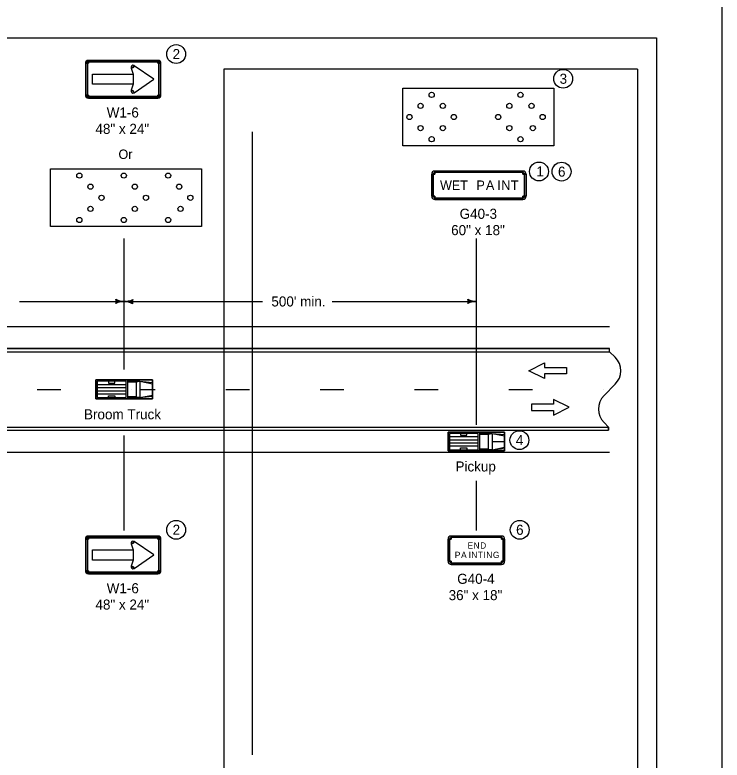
# Model space of a CAD drawing. Extents: x -1403959 to 81668, y -1400582 to 11018.
# Drawn here: x 30420 to 31545, y 4526 to 5712 of the extents above; entities that cross this region are included whole.
import ezdxf

# ---------------------------------------------------------------- set-up
doc = ezdxf.new("R2010")
doc.units = 0
for name, color, linetype in [('North Arrow', 7, 'Continuous'), ('tdBridge', 7, 'Continuous'), ('tdCiAdjCityStreetTxt', 7, 'Continuous'), ('tdCiIntRampCL', 7, 'Continuous'), ('tdCiPriRamp', 7, 'Continuous'), ('tdCiPriRampCL', 7, 'Continuous'), ('tdCiStrucDataSec', 7, 'Continuous'), ('tdCoCorpPopTxt', 7, 'Continuous')]:
    doc.layers.add(name, color=color, linetype=linetype)

msp = doc.modelspace()

# ---------------------------------------------------------------- linework, layer by layer
at = {"layer": 'North Arrow'}
for centre in [(30676.9, 5649.5), (31292.5, 5610.2), (31254, 5462.7), (31289.9, 5462.4), (31222.8, 5035.1), (30676.9, 4892.4), (31223.3, 4892.4)]:
    msp.add_circle(centre, 15, dxfattribs=at)
at = {"layer": 'tdBridge'}
for p, q in [((31366.3, 5180.8), (28805.7, 5180.8)), ((31366.3, 5175.8), (31366.3, 5180.8)), ((31375.3, 5166.9), (31366.3, 5175.8)), ((30639.4, 5130.8), (30549.4, 5130.8)), ((30549.4, 5130.8), (30549.4, 5100.8)), ((30639.4, 5100.8), (30639.4, 5130.8)), ((31357.4, 5106), (31375.3, 5123.9)), ((30549.4, 5100.8), (30639.4, 5100.8)), ((31364.6, 5055.8), (31357.4, 5063)), ((31364.6, 5050.8), (31364.6, 5055.8)), ((28805.7, 5050.8), (31364.6, 5050.8)), ((31199.3, 5047.8), (31109.4, 5047.8)), ((31109.4, 5047.8), (31109.4, 5017.8)), ((31199.3, 5017.8), (31199.3, 5047.8)), ((31109.4, 5017.8), (31199.3, 5017.8))]:
    msp.add_line(p, q, dxfattribs=at)
for centre, major_axis in [((31353.7, 5145.4), (0, -30.4)), ((31379, 5084.5), (0, 30.4))]:
    msp.add_ellipse(centre, major_axis=major_axis, ratio=0.999982, start_param=0.785398, end_param=2.356194, dxfattribs=at)
at = {"layer": 'tdCiAdjCityStreetTxt'}
for p, q in [((31083.4, 5458.3), (31088.4, 5458.3)), ((31083.4, 5458.3), (31085.9, 5458.3)), ((31088.4, 5458.3), (31088.4, 5463.3)), ((31088.4, 5460.8), (31088.4, 5463.3)), ((31228.4, 5463.3), (31228.4, 5458.3)), ((31228.4, 5463.3), (31228.4, 5460.8)), ((31228.4, 5458.3), (31233.4, 5458.3)), ((31230.9, 5458.3), (31233.4, 5458.3)), ((31088.4, 5423.3), (31083.4, 5423.3)), ((31085.9, 5423.3), (31083.4, 5423.3)), ((31088.4, 5418.3), (31088.4, 5423.3)), ((31088.4, 5418.3), (31088.4, 5420.8)), ((31233.4, 5423.3), (31228.4, 5423.3)), ((31228.4, 5423.3), (31228.4, 5418.3)), ((31228.4, 5420.8), (31228.4, 5418.3)), ((31233.4, 5423.3), (31230.9, 5423.3)), ((30594.4, 5151), (30594.4, 5355.8)), ((31154.4, 5151), (31154.4, 5355.8)), ((30594.4, 5147.5), (30594.4, 5269.1)), ((31154.4, 5059.5), (31154.4, 5269.1)), ((30427.8, 5255.8), (30622.4, 5255.8)), ((30594.4, 5255.8), (30581.5, 5256)), ((30594.4, 5255.8), (30587.9, 5255.9)), ((30594.4, 5255.8), (30600.8, 5255.7)), ((30594.4, 5255.8), (30607.2, 5255.6)), ((30622.4, 5255.8), (30814.2, 5255.8)), ((30925.2, 5255.8), (31154.4, 5255.8)), ((31154.4, 5255.8), (31141.5, 5256)), ((31154.4, 5255.8), (31147.9, 5255.9)), ((28805.7, 5215.8), (31366.3, 5215.8)), ((28805.7, 5180.8), (31366.3, 5180.8)), ((28805.7, 5175.8), (31366.3, 5175.8)), ((31366.3, 5175.8), (31366.3, 5180.8)), ((31375.3, 5166.9), (31366.3, 5175.8)), ((31262.9, 5150.5), (31297.9, 5150.5)), ((31262.9, 5140.5), (31262.9, 5133)), ((30549.4, 5130.8), (30639.4, 5130.8)), ((30549.4, 5100.8), (30549.4, 5130.8)), ((30551.4, 5123.8), (30597.4, 5123.8)), ((30569.4, 5128.8), (30569.4, 5125.8)), ((30569.4, 5125.8), (30579.4, 5125.8)), ((30579.4, 5125.8), (30579.4, 5128.8)), ((30599.4, 5130.8), (30599.4, 5100.8)), ((30619.4, 5128.8), (30599.4, 5128.8)), ((30599.4, 5127.8), (30613.4, 5127.8)), ((30613.4, 5127.8), (30619.4, 5128.8)), ((30613.4, 5127.8), (30613.4, 5103.8)), ((30619.4, 5128.8), (30619.4, 5102.8)), ((30619.4, 5128.8), (30639.4, 5124.8)), ((30619.4, 5128.8), (30639.4, 5126.8)), ((30639.4, 5130.8), (30639.4, 5100.8)), ((31357.4, 5106), (31375.3, 5123.9)), ((30456, 5115.8), (30456, 5115.8)), ((30456, 5115.8), (30493.5, 5115.8)), ((30551.4, 5118.8), (30597.4, 5118.8)), ((30551.4, 5113.8), (30597.4, 5113.8)), ((30606, 5115.8), (30606, 5115.8)), ((30620.4, 5115.8), (30637.4, 5115.8)), ((30622.8, 5115.8), (30643.5, 5115.8)), ((30756, 5115.8), (30756, 5115.8)), ((30756, 5115.8), (30793.5, 5115.8)), ((30906, 5115.8), (30906, 5115.8)), ((30906, 5115.8), (30943.5, 5115.8)), ((31056, 5115.8), (31056, 5115.8)), ((31056, 5115.8), (31093.5, 5115.8)), ((31206, 5115.8), (31243.5, 5115.8)), ((31206, 5115.8), (31206, 5115.8)), ((31356, 5115.8), (31356, 5115.8)), ((30639.4, 5100.8), (30549.4, 5100.8)), ((30551.4, 5108.8), (30597.4, 5108.8)), ((30569.4, 5102.8), (30569.4, 5105.8)), ((30569.4, 5105.8), (30579.4, 5105.8)), ((30579.4, 5105.8), (30579.4, 5102.8)), ((30613.4, 5103.8), (30599.4, 5103.8)), ((30618.4, 5102.8), (30599.4, 5102.8)), ((30613.4, 5103.8), (30619.4, 5102.8)), ((30619.4, 5102.8), (30639.4, 5106.8)), ((30619.4, 5102.8), (30639.4, 5104.8)), ((31277.1, 5092.3), (31242.1, 5092.3)), ((31277.1, 5082.3), (31277.1, 5074.8)), ((28805.2, 5055.8), (31364.6, 5055.8)), ((31364.6, 5055.8), (31357.4, 5063)), ((31364.6, 5055.8), (31364.6, 5050.8)), ((28805.7, 5050.8), (31364.6, 5050.8)), ((30594.4, 4891.1), (30594.4, 5042.6)), ((31109.4, 5047.8), (31199.3, 5047.8)), ((31109.4, 5017.8), (31109.4, 5047.8)), ((31111.4, 5040.8), (31157.4, 5040.8)), ((31129.4, 5045.8), (31129.4, 5042.8)), ((31129.4, 5042.8), (31139.4, 5042.8)), ((31139.4, 5042.8), (31139.4, 5045.8)), ((31159.4, 5047.8), (31159.4, 5017.8)), ((31179.4, 5045.8), (31159.4, 5045.8)), ((31159.4, 5044.8), (31173.4, 5044.8)), ((31173.4, 5044.8), (31179.4, 5045.8)), ((31173.4, 5044.8), (31173.4, 5020.8)), ((31179.4, 5045.8), (31179.4, 5019.8)), ((31179.4, 5045.8), (31199.3, 5041.8)), ((31179.4, 5045.8), (31199.3, 5043.8)), ((31199.3, 5047.8), (31199.3, 5017.8)), ((31111.4, 5035.8), (31157.4, 5035.8)), ((31111.4, 5030.8), (31157.4, 5030.8)), ((31180.4, 5032.8), (31197.3, 5032.8)), ((31199.3, 5017.8), (31109.4, 5017.8)), ((31111.4, 5025.8), (31157.4, 5025.8)), ((31129.4, 5019.8), (31129.4, 5022.8)), ((31129.4, 5022.8), (31139.4, 5022.8)), ((31139.4, 5022.8), (31139.4, 5019.8)), ((31173.4, 5020.8), (31159.4, 5020.8)), ((31178.4, 5019.8), (31159.4, 5019.8)), ((31173.4, 5020.8), (31179.4, 5019.8)), ((31179.4, 5019.8), (31199.3, 5023.8)), ((31179.4, 5019.8), (31199.3, 5021.8)), ((28805.2, 5015.8), (31366.3, 5015.8)), ((31154.4, 4891.1), (31154.4, 4970.2))]:
    msp.add_line(p, q, dxfattribs=at)
for points in [[(31088.4, 5418.3), (31228.4, 5418.3), (31228.4, 5423.3), (31233.4, 5423.3), (31233.4, 5458.3), (31228.4, 5458.3), (31228.4, 5463.3), (31088.4, 5463.3), (31088.4, 5458.3), (31083.4, 5458.3), (31083.4, 5423.3), (31088.4, 5423.3), (31088.4, 5418.3)], [(31085.9, 5458.3), (31085.9, 5423.3), (31083.4, 5423.3), (31083.4, 5458.3), (31085.9, 5458.3)], [(31228.4, 5460.8), (31088.4, 5460.8), (31088.4, 5463.3), (31228.4, 5463.3), (31228.4, 5460.8)], [(31230.9, 5423.3), (31230.9, 5458.3), (31233.4, 5458.3), (31233.4, 5423.3), (31230.9, 5423.3)], [(31088.4, 5420.8), (31228.4, 5420.8), (31228.4, 5418.3), (31088.4, 5418.3), (31088.4, 5420.8)], [(30551.4, 5128.8), (30551.4, 5102.8), (30597.4, 5102.8), (30597.4, 5128.8)], [(31111.4, 5045.8), (31111.4, 5019.8), (31157.4, 5019.8), (31157.4, 5045.8)]]:
    msp.add_lwpolyline(points, close=True, dxfattribs=at)
for points in [[(30581.8, 5258.4), (30582.3, 5256), (30581.7, 5253.6), (30584.6, 5254.9), (30589.2, 5255.9), (30584.3, 5257.1), (30582.2, 5258.1), (30582.7, 5256), (30582.5, 5254.5), (30584.4, 5255.3), (30586.9, 5255.9), (30584.3, 5256.8), (30582.9, 5257.3), (30583.1, 5255.2), (30585, 5256), (30583.5, 5256.4), (30583.5, 5255.7), (30584.2, 5256)], [(30606.9, 5253.2), (30606.4, 5255.6), (30607, 5258), (30604.1, 5256.7), (30599.5, 5255.7), (30604.4, 5254.5), (30606.5, 5253.5), (30606, 5255.6), (30606.2, 5257.2), (30604.3, 5256.3), (30601.8, 5255.7), (30604.4, 5254.9), (30605.8, 5254.4), (30605.6, 5256.4), (30603.7, 5255.7), (30605.2, 5255.2), (30605.2, 5255.9), (30604.5, 5255.7)], [(31141.8, 5258.4), (31142.3, 5256), (31141.7, 5253.6), (31144.6, 5254.9), (31149.2, 5255.9), (31144.3, 5257.1), (31142.2, 5258.1), (31142.7, 5256), (31142.5, 5254.5), (31144.4, 5255.3), (31146.9, 5255.9), (31144.3, 5256.8), (31142.9, 5257.3), (31143.1, 5255.2), (31145, 5256), (31143.5, 5256.4), (31143.5, 5255.7), (31144.2, 5256)], [(31262.9, 5133), (31237.9, 5145.5), (31262.9, 5158), (31262.9, 5150.5)], [(31297.9, 5150.5), (31297.9, 5140.5), (31262.9, 5140.5)], [(31242.1, 5092.3), (31242.1, 5082.3), (31277.1, 5082.3), (31277.1, 5074.8), (31302.1, 5087.3), (31277.1, 5099.8), (31277.1, 5092.3), (31242.1, 5092.3)], [(31277.1, 5074.8), (31302.1, 5087.3), (31277.1, 5099.8), (31277.1, 5092.3)], [(31242.1, 5092.3), (31242.1, 5082.3), (31277.1, 5082.3)]]:
    msp.add_lwpolyline(points, dxfattribs=at)
for centre, radius, start, end in [((31088.4, 5458.3), 5, 90.0002, 179.9998), ((31088.4, 5458.3), 5, 90.0002, 179.9998), ((31088.4, 5458.3), 2.5, 90.0002, 179.9998), ((31228.4, 5458.3), 5, 0, 90.0002), ((31228.4, 5458.3), 5, 0, 90.0002), ((31228.4, 5458.3), 2.5, 0, 90.0002), ((31088.4, 5423.3), 5, 179.9998, 270.0001), ((31088.4, 5423.3), 5, 179.9998, 270.0001), ((31088.4, 5423.3), 2.5, 179.9998, 270.0001), ((31228.4, 5423.3), 5, 270.0001, 0.0003), ((31228.4, 5423.3), 5, 270.0001, 0.0003), ((31228.4, 5423.3), 2.5, 270.0001, 0.0003)]:
    msp.add_arc(centre, radius, start, end, dxfattribs=at)
for centre, major_axis, ratio, start_param, end_param in [((30570.6, 5256.2), (0, -10.9), 0.999938, 1.243838, 1.862848), ((30593.9, 5227.5), (0, 28.3), 0.999938, 6.265732, 6.755689), ((30594.9, 5284.1), (0, -28.3), 0.999938, 5.775775, 6.265732), ((30594.9, 5284.1), (0, -28.3), 0.999938, 6.265732, 6.755689), ((30593.9, 5227.5), (0, 28.3), 0.999938, 5.775775, 6.265732), ((30618.1, 5255.4), (0, 10.9), 0.999938, 1.243838, 1.862848), ((31130.6, 5256.2), (0, -10.9), 0.999938, 1.243838, 1.862848), ((31153.9, 5227.5), (0, 28.3), 0.999938, 6.265732, 6.755689), ((31154.8, 5284.1), (0, -28.3), 0.999938, 5.775775, 6.265732), ((31353.7, 5145.4), (0, -30.4), 0.999982, 0.785398, 2.356194), ((31379, 5084.5), (0, 30.4), 0.999982, 0.785398, 2.356194)]:
    msp.add_ellipse(centre, major_axis=major_axis, ratio=ratio, start_param=start_param, end_param=end_param, dxfattribs=at)
at = {"layer": 'tdCiIntRampCL'}
msp.add_lwpolyline([(28201.2, 3561.1), (31545.2, 3561.1), (31545.2, 6145.1), (28201.2, 6145.1)], close=True, dxfattribs=at)
at = {"layer": 'tdCiPriRamp'}
msp.add_lwpolyline([(28305.7, 5675.6), (31440.7, 5675.6), (31440.7, 3665.6), (28305.7, 3665.6)], close=True, dxfattribs=at)
at = {"layer": 'tdCiPriRampCL'}
for p, q in [((30752.7, 5625.6), (30752.7, 4155.6)), ((31410.7, 5625.6), (30752.7, 5625.6)), ((31410.7, 5625.6), (31410.7, 4155.6)), ((30797.7, 5525.6), (30797.7, 4534.1))]:
    msp.add_line(p, q, dxfattribs=at)
at = {"layer": 'tdCiStrucDataSec'}
for p, q in [((30532.7, 5634.8), (30537.3, 5634.8)), ((30533.9, 5634.8), (30535.8, 5634.8)), ((30537.3, 5634.8), (30537.3, 5639.5)), ((30537.3, 5636.4), (30537.3, 5638.3)), ((30648, 5639.5), (30648, 5634.8)), ((30648, 5638.3), (30648, 5636.4)), ((30648, 5634.8), (30652.7, 5634.8)), ((30649.5, 5634.8), (30651.4, 5634.8)), ((30605.3, 5627.2), (30608.4, 5628.3)), ((30608.4, 5628.3), (30610.2, 5631)), ((30608.4, 5590.8), (30605.3, 5591.8)), ((30610.2, 5588), (30608.4, 5590.8)), ((30537.3, 5584.2), (30532.7, 5584.2)), ((30535.8, 5584.2), (30533.9, 5584.2)), ((30537.3, 5579.5), (30537.3, 5584.2)), ((30537.3, 5580.8), (30537.3, 5582.6)), ((30652.7, 5584.2), (30648, 5584.2)), ((30648, 5584.2), (30648, 5579.5)), ((30648, 5582.6), (30648, 5580.8)), ((30651.4, 5584.2), (30649.5, 5584.2)), ((30532.6, 4877.7), (30537.3, 4877.7)), ((30533.9, 4877.7), (30535.8, 4877.7)), ((30537.3, 4877.7), (30537.3, 4882.4)), ((30537.3, 4879.3), (30537.3, 4881.2)), ((30648, 4882.4), (30648, 4877.7)), ((30648, 4881.2), (30648, 4879.3)), ((30648, 4877.7), (30652.6, 4877.7)), ((30649.5, 4877.7), (30651.4, 4877.7)), ((30605.3, 4870.1), (30608.4, 4871.2)), ((30608.4, 4871.2), (30610.2, 4873.9)), ((30537.3, 4827.1), (30532.6, 4827.1)), ((30535.8, 4827.1), (30533.9, 4827.1)), ((30537.3, 4822.4), (30537.3, 4827.1)), ((30608.4, 4833.7), (30605.3, 4834.7)), ((30610.2, 4830.9), (30608.4, 4833.7)), ((30652.6, 4827.1), (30648, 4827.1)), ((30648, 4827.1), (30648, 4822.4)), ((30651.4, 4827.1), (30649.5, 4827.1)), ((30537.3, 4823.7), (30537.3, 4825.5)), ((30648, 4825.5), (30648, 4823.7))]:
    msp.add_line(p, q, dxfattribs=at)
for points in [[(30537.3, 5579.5), (30648, 5579.5), (30648, 5584.2), (30652.7, 5584.2), (30652.7, 5634.8), (30648, 5634.8), (30648, 5639.5), (30537.3, 5639.5), (30537.3, 5634.8), (30532.7, 5634.8), (30532.7, 5584.2), (30537.3, 5584.2), (30537.3, 5579.5)], [(30535.8, 5634.8), (30535.8, 5584.2), (30533.9, 5584.2), (30533.9, 5634.8), (30535.8, 5634.8)], [(30648, 5636.4), (30537.3, 5636.4), (30537.3, 5638.3), (30648, 5638.3), (30648, 5636.4)], [(30649.5, 5584.2), (30649.5, 5634.8), (30651.4, 5634.8), (30651.4, 5584.2), (30649.5, 5584.2)], [(30641.4, 5609.5), (30610.2, 5631), (30608.4, 5628.3), (30605.3, 5627.2), (30608.5, 5617.6), (30608.5, 5601.4), (30605.3, 5591.8), (30608.4, 5590.8), (30610.2, 5588), (30641.4, 5609.5)], [(30543.9, 5601.4), (30543.9, 5617.6), (30608.5, 5617.6), (30608.5, 5601.4), (30543.9, 5601.4)], [(31037.5, 5595.2), (31277.5, 5595.2), (31277.5, 5503.4), (31037.5, 5503.4)], [(30537.3, 5582.6), (30648, 5582.6), (30648, 5580.8), (30537.3, 5580.8), (30537.3, 5582.6)], [(30477.1, 5466.7), (30717.1, 5466.7), (30717.1, 5374.9), (30477.1, 5374.9)], [(31242.1, 5092.3), (31242.1, 5082.3), (31277.1, 5082.3), (31277.1, 5074.8), (31302.1, 5087.3), (31277.1, 5099.8), (31277.1, 5092.3)], [(30537.3, 4822.4), (30648, 4822.4), (30648, 4827.1), (30652.6, 4827.1), (30652.6, 4877.7), (30648, 4877.7), (30648, 4882.4), (30537.3, 4882.4), (30537.3, 4877.7), (30532.6, 4877.7), (30532.6, 4827.1), (30537.3, 4827.1), (30537.3, 4822.4)], [(30535.8, 4877.7), (30535.8, 4827.1), (30533.9, 4827.1), (30533.9, 4877.7), (30535.8, 4877.7)], [(30648, 4879.3), (30537.3, 4879.3), (30537.3, 4881.2), (30648, 4881.2), (30648, 4879.3)], [(30649.5, 4827.1), (30649.5, 4877.7), (30651.4, 4877.7), (30651.4, 4827.1), (30649.5, 4827.1)], [(30641.4, 4852.4), (30610.2, 4873.9), (30608.4, 4871.2), (30605.3, 4870.1), (30608.5, 4860.5), (30608.5, 4844.3), (30605.3, 4834.7), (30608.4, 4833.7), (30610.2, 4830.9), (30641.4, 4852.4)], [(30543.9, 4844.3), (30543.9, 4860.5), (30608.5, 4860.5), (30608.5, 4844.3), (30543.9, 4844.3)], [(30537.3, 4825.5), (30648, 4825.5), (30648, 4823.7), (30537.3, 4823.7), (30537.3, 4825.5)]]:
    msp.add_lwpolyline(points, close=True, dxfattribs=at)
for centre in [(31083.3, 5584.6), (31224.5, 5584.6), (31065.7, 5567), (31101, 5567), (31206.9, 5567), (31242.2, 5567), (31048, 5549.3), (31118.6, 5549.3), (31189.2, 5549.3), (31259.8, 5549.3), (31065.7, 5531.7), (31101, 5531.7), (31206.9, 5531.7), (31244.2, 5531.7), (31083.3, 5514), (31224.5, 5514), (30523, 5456.1), (30593.6, 5456.1), (30664.2, 5456.1), (30540.6, 5438.4), (30611.2, 5438.4), (30681.8, 5438.4), (30558.3, 5420.8), (30628.9, 5420.8), (30699.5, 5420.8), (30540.6, 5403.1), (30611.2, 5403.1), (30683.9, 5403.1), (30523, 5385.5), (30593.6, 5385.5), (30664.2, 5385.5)]:
    msp.add_circle(centre, 4.12, dxfattribs=at)
for centre, radius, start, end in [((30537.3, 5634.8), 4.69, 90.0002, 179.9998), ((30537.3, 5634.8), 3.44, 90.0002, 179.9998), ((30537.3, 5634.8), 1.56, 90.0002, 179.9998), ((30648, 5634.8), 4.69, 0, 90.0002), ((30648, 5634.8), 3.44, 0, 90.0002), ((30648, 5634.8), 1.56, 0, 90.0002), ((30608.4, 5628.3), 3.28, 57.7244, 198.429), ((30608.4, 5590.8), 3.28, 161.5707, 302.2759), ((30537.3, 5584.2), 4.69, 179.9998, 270.0001), ((30537.3, 5584.2), 3.44, 179.9998, 270.0001), ((30537.3, 5584.2), 1.56, 179.9998, 270.0001), ((30648, 5584.2), 4.69, 270.0001, 0.0003), ((30648, 5584.2), 3.44, 270.0001, 0.0003), ((30648, 5584.2), 1.56, 270.0001, 0.0003), ((30537.3, 4877.7), 4.69, 90.0002, 179.9998), ((30537.3, 4877.7), 3.44, 90.0002, 179.9998), ((30537.3, 4877.7), 1.56, 90.0002, 179.9998), ((30608.4, 4871.2), 3.28, 57.7244, 198.429), ((30648, 4877.7), 4.69, 0, 90.0002), ((30648, 4877.7), 3.44, 0, 90.0002), ((30648, 4877.7), 1.56, 0, 90.0002), ((30537.3, 4827.1), 4.69, 179.9998, 270.0001), ((30537.3, 4827.1), 3.44, 179.9998, 270.0001), ((30537.3, 4827.1), 1.56, 179.9998, 270.0001), ((30608.4, 4833.7), 3.28, 161.5707, 302.2759), ((30648, 4827.1), 4.69, 270.0001, 0.0003), ((30648, 4827.1), 3.44, 270.0001, 0.0003), ((30648, 4827.1), 1.56, 270.0001, 0.0003)]:
    msp.add_arc(centre, radius, start, end, dxfattribs=at)
at = {"layer": 'tdCoCorpPopTxt'}
for p, q in [((31109.4, 4877.4), (31114.4, 4877.4)), ((31109.4, 4877.4), (31111.9, 4877.4)), ((31114.4, 4877.4), (31114.4, 4882.4)), ((31114.4, 4879.9), (31114.4, 4882.4)), ((31194.4, 4882.4), (31194.4, 4877.4)), ((31194.4, 4882.4), (31194.4, 4879.9)), ((31194.4, 4877.4), (31199.4, 4877.4)), ((31196.9, 4877.4), (31199.4, 4877.4)), ((31114.4, 4842.4), (31109.4, 4842.4)), ((31111.9, 4842.4), (31109.4, 4842.4)), ((31114.4, 4837.4), (31114.4, 4842.4)), ((31114.4, 4837.4), (31114.4, 4839.9)), ((31199.4, 4842.4), (31194.4, 4842.4)), ((31194.4, 4842.4), (31194.4, 4837.4)), ((31194.4, 4839.9), (31194.4, 4837.4)), ((31199.4, 4842.4), (31196.9, 4842.4))]:
    msp.add_line(p, q, dxfattribs=at)
for points in [[(31114.4, 4837.4), (31194.4, 4837.4), (31194.4, 4842.4), (31199.4, 4842.4), (31199.4, 4877.4), (31194.4, 4877.4), (31194.4, 4882.4), (31114.4, 4882.4), (31114.4, 4877.4), (31109.4, 4877.4), (31109.4, 4842.4), (31114.4, 4842.4), (31114.4, 4837.4)], [(31111.9, 4877.4), (31111.9, 4842.4), (31109.4, 4842.4), (31109.4, 4877.4), (31111.9, 4877.4)], [(31194.4, 4879.9), (31114.4, 4879.9), (31114.4, 4882.4), (31194.4, 4882.4), (31194.4, 4879.9)], [(31196.9, 4842.4), (31196.9, 4877.4), (31199.4, 4877.4), (31199.4, 4842.4), (31196.9, 4842.4)], [(31114.4, 4839.9), (31194.4, 4839.9), (31194.4, 4837.4), (31114.4, 4837.4), (31114.4, 4839.9)]]:
    msp.add_lwpolyline(points, close=True, dxfattribs=at)
for centre, radius, start, end in [((31114.4, 4877.4), 5, 90.0002, 179.9998), ((31114.4, 4877.4), 5, 90.0002, 179.9998), ((31114.4, 4877.4), 2.5, 90.0002, 179.9998), ((31194.4, 4877.4), 5, 0, 90.0002), ((31194.4, 4877.4), 5, 0, 90.0002), ((31194.4, 4877.4), 2.5, 0, 90.0002), ((31114.4, 4842.4), 5, 179.9998, 270.0001), ((31114.4, 4842.4), 5, 179.9998, 270.0001), ((31114.4, 4842.4), 2.5, 179.9998, 270.0001), ((31194.4, 4842.4), 5, 270.0001, 0.0003), ((31194.4, 4842.4), 5, 270.0001, 0.0003), ((31194.4, 4842.4), 2.5, 270.0001, 0.0003)]:
    msp.add_arc(centre, radius, start, end, dxfattribs=at)

# ---------------------------------------------------------------- texts
at = {"layer": 'North Arrow'}
for s, p in [('2', (30671.3, 5641.5)), ('3', (31286.8, 5602.2)), ('1', (31249.8, 5454.7)), ('6', (31284.2, 5454.4)), ('4', (31217.2, 5027.1)), ('2', (30671.3, 4884.4)), ('6', (31217.6, 4884.4))]:
    msp.add_text(s, height=16, dxfattribs=at).set_placement(p)
at = {"layer": 'tdCiAdjCityStreetTxt'}
for s, height, p in [('Or', 15, (30585.2, 5482.6)), ('W', 15, (31096.6, 5433.3)), ('E', 15, (31115.4, 5433.3)), ('T', 15, (31128.5, 5433.3)), ('P', 15, (31154.5, 5433.3)), ('A', 15, (31169.6, 5433.3)), ('I', 15, (31187.6, 5433.3)), ('N', 15, (31194.1, 5433.3)), ('T', 15, (31209.1, 5433.3)), ("500' min.", 16, (30828.4, 5247.8)), ('Broom Truck', 16, (30530.4, 5068.2)), ('Pickup', 16, (31121.2, 4985.2))]:
    msp.add_text(s, height=height, dxfattribs=at).set_placement(p)
at = {"layer": 'tdCiStrucDataSec'}
for s, p in [('W1-6', (30566.5, 5548.5)), ('48" x 24"', (30548.6, 5522.5)), ('G40-3', (31127.8, 5387.3)), ('60" x 18"', (31114.3, 5361.3)), ('G40-4', (31123.9, 4806.4)), ('W1-6', (30566.5, 4791.4)), ('36" x 18"', (31110.3, 4780.4)), ('48" x 24"', (30548.6, 4765.4))]:
    msp.add_text(s, height=16, dxfattribs=at).set_placement(p)
at = {"layer": 'tdCoCorpPopTxt'}
for s, p in [('E', (31140.4, 4862.4)), ('N', (31149.8, 4862.4)), ('D', (31160.4, 4862.4)), ('P', (31120.1, 4847.4)), ('A', (31130.1, 4847.4)), ('I', (31142.2, 4847.4)), ('N', (31146.5, 4847.4)), ('T', (31156.5, 4847.4)), ('I', (31165.9, 4847.4)), ('N', (31170.2, 4847.4)), ('G', (31180.7, 4847.4))]:
    msp.add_text(s, height=10, dxfattribs=at).set_placement(p)

doc.saveas('drawing.dxf')
